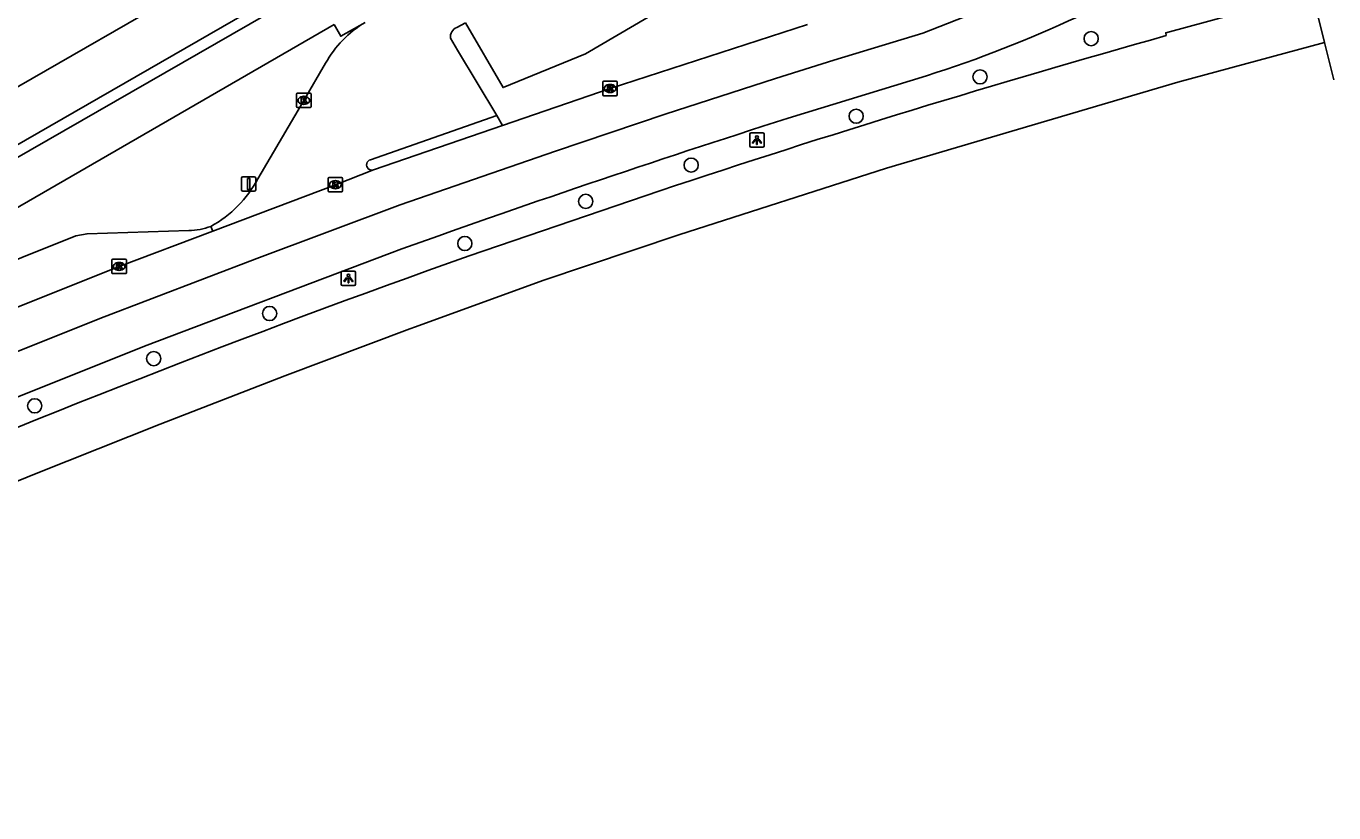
# Model space of a CAD drawing. Extents: x 158352 to 159489, y 383828 to 384597.
# Drawn here: x 159141.1 to 159231.3, y 383920.9 to 383975.2 of the extents above; entities that cross this region are included whole.
import ezdxf

# ---------------------------------------------------------------- set-up
doc = ezdxf.new("R2010")
doc.units = 0
for name, color, linetype in [('IMGEO_Boom', 7, 'Continuous'), ('IMGEO_Fietspad_gesloten', 7, 'Continuous'), ('IMGEO_Haag', 7, 'Continuous'), ('IMGEO_Kolk', 7, 'Continuous'), ('IMGEO_Lichtpunt', 7, 'Continuous'), ('IMGEO_OVBaan_gesloten', 7, 'Continuous'), ('IMGEO_Pand', 7, 'Continuous'), ('IMGEO_Rijbaan_lokaal_open', 7, 'Continuous'), ('IMGEO_Rijbaan_regionaal_gesloten', 7, 'Continuous'), ('IMGEO_Verkeersbordpaal', 7, 'Continuous'), ('IMGEO_Voetpad_open', 7, 'Continuous')]:
    doc.layers.add(name, color=color, linetype=linetype)

msp = doc.modelspace()

# ---------------------------------------------------------------- linework, layer by layer
at = {"layer": 'IMGEO_Boom'}
for centre in [(159214.584, 383974.292), (159206.911, 383971.651), (159198.363, 383968.938), (159186.972, 383965.565), (159179.691, 383963.06), (159171.348, 383960.154), (159157.874, 383955.324), (159149.874, 383952.211), (159141.658, 383948.953)]:
    msp.add_circle(centre, 0.489, dxfattribs=at)
at = {"layer": 'IMGEO_Fietspad_gesloten'}
for points in [[(159135.007, 383967.844), (159157.291, 383980.642), (159178.438, 383992.79)], [(159183.59, 383991.819), (159163.947, 383980.489), (159139.352, 383966.321)]]:
    msp.add_lwpolyline(points, dxfattribs=at)
at = {"layer": 'IMGEO_Haag'}
msp.add_lwpolyline([(159164.461, 383975.412), (159162.787, 383974.459), (159162.338, 383975.274)], dxfattribs=at)
at = {"layer": 'IMGEO_Kolk'}
for p, q in [((159180.873, 383970.429), (159180.873, 383971.281)), ((159180.948, 383971.355), (159181.8, 383971.355)), ((159181.874, 383971.281), (159181.874, 383970.429)), ((159159.735, 383969.604), (159159.735, 383970.456)), ((159159.81, 383970.53), (159160.662, 383970.53)), ((159160.223, 383970.31), (159160.248, 383970.31)), ((159160.736, 383970.456), (159160.736, 383969.604)), ((159181.8, 383970.355), (159180.948, 383970.355)), ((159181.384, 383970.575), (159181.359, 383970.575)), ((159181.361, 383971.135), (159181.386, 383971.135)), ((159160.662, 383969.53), (159159.81, 383969.53)), ((159160.246, 383969.75), (159160.221, 383969.75)), ((159161.912, 383963.788), (159161.912, 383964.64)), ((159161.987, 383964.714), (159162.839, 383964.714)), ((159162.4, 383964.494), (159162.425, 383964.494)), ((159162.913, 383964.64), (159162.913, 383963.788)), ((159162.839, 383963.714), (159161.987, 383963.714)), ((159162.423, 383963.934), (159162.398, 383963.934)), ((159146.987, 383958.147), (159146.987, 383958.999)), ((159147.062, 383959.073), (159147.914, 383959.073)), ((159147.475, 383958.853), (159147.5, 383958.853)), ((159147.988, 383958.999), (159147.988, 383958.147)), ((159147.914, 383958.073), (159147.062, 383958.073)), ((159147.498, 383958.293), (159147.473, 383958.293))]:
    msp.add_line(p, q, dxfattribs=at)
for points in [[(159180.873, 383970.429), (159180.873, 383971.281)], [(159180.948, 383971.355), (159181.8, 383971.355)], [(159181.874, 383971.281), (159181.874, 383970.429)], [(159159.735, 383969.604), (159159.735, 383970.456)], [(159159.81, 383970.53), (159160.662, 383970.53)], [(159160.736, 383970.456), (159160.736, 383969.604)], [(159181.8, 383970.355), (159180.948, 383970.355)], [(159181.194, 383971.055), (159181.317, 383971.055), (159181.317, 383970.904), (159181.447, 383971.055), (159181.611, 383971.055), (159181.465, 383970.904), (159181.618, 383970.655), (159181.466, 383970.655), (159181.381, 383970.819), (159181.317, 383970.752), (159181.317, 383970.655), (159181.194, 383970.655), (159181.194, 383971.055)], [(159160.662, 383969.53), (159159.81, 383969.53)], [(159160.056, 383970.23), (159160.179, 383970.23), (159160.179, 383970.079), (159160.309, 383970.23), (159160.473, 383970.23), (159160.327, 383970.079), (159160.48, 383969.83), (159160.328, 383969.83), (159160.243, 383969.994), (159160.179, 383969.927), (159160.179, 383969.83), (159160.056, 383969.83), (159160.056, 383970.23)], [(159161.912, 383963.788), (159161.912, 383964.64)], [(159161.987, 383964.714), (159162.839, 383964.714)], [(159162.233, 383964.414), (159162.356, 383964.414), (159162.356, 383964.263), (159162.486, 383964.414), (159162.65, 383964.414), (159162.504, 383964.263), (159162.657, 383964.014), (159162.505, 383964.014), (159162.42, 383964.178), (159162.356, 383964.111), (159162.356, 383964.014), (159162.233, 383964.014), (159162.233, 383964.414)], [(159162.913, 383964.64), (159162.913, 383963.788)], [(159162.839, 383963.714), (159161.987, 383963.714)], [(159146.987, 383958.147), (159146.987, 383958.999)], [(159147.062, 383959.073), (159147.914, 383959.073)], [(159147.308, 383958.773), (159147.431, 383958.773), (159147.431, 383958.622), (159147.561, 383958.773), (159147.725, 383958.773), (159147.579, 383958.622), (159147.732, 383958.373), (159147.58, 383958.373), (159147.495, 383958.537), (159147.431, 383958.47), (159147.431, 383958.373), (159147.308, 383958.373), (159147.308, 383958.773)], [(159147.988, 383958.999), (159147.988, 383958.147)], [(159147.914, 383958.073), (159147.062, 383958.073)]]:
    msp.add_lwpolyline(points, dxfattribs=at)
for centre, start, end in [((159180.95, 383971.279), 91.55205, 178.44795), ((159180.95, 383971.279), 91.55205, 178.44795), ((159181.798, 383971.279), 1.55205, 88.44795), ((159181.798, 383971.279), 1.55205, 88.44795), ((159159.812, 383970.454), 91.55205, 178.44795), ((159159.812, 383970.454), 91.55205, 178.44795), ((159160.66, 383970.454), 1.55205, 88.44795), ((159160.66, 383970.454), 1.55205, 88.44795), ((159180.95, 383970.431), 181.55205, 268.44795), ((159180.95, 383970.431), 181.55205, 268.44795), ((159181.798, 383970.431), 271.55205, 358.44795), ((159181.798, 383970.431), 271.55205, 358.44795), ((159159.812, 383969.606), 181.55205, 268.44795), ((159159.812, 383969.606), 181.55205, 268.44795), ((159160.66, 383969.606), 271.55205, 358.44795), ((159160.66, 383969.606), 271.55205, 358.44795), ((159161.989, 383964.638), 91.55205, 178.44795), ((159161.989, 383964.638), 91.55205, 178.44795), ((159162.837, 383964.638), 1.55205, 88.44795), ((159162.837, 383964.638), 1.55205, 88.44795), ((159161.989, 383963.79), 181.55205, 268.44795), ((159161.989, 383963.79), 181.55205, 268.44795), ((159162.837, 383963.79), 271.55205, 358.44795), ((159162.837, 383963.79), 271.55205, 358.44795), ((159147.064, 383958.997), 91.55205, 178.44795), ((159147.064, 383958.997), 91.55205, 178.44795), ((159147.912, 383958.997), 1.55205, 88.44795), ((159147.912, 383958.997), 1.55205, 88.44795), ((159147.064, 383958.149), 181.55205, 268.44795), ((159147.064, 383958.149), 181.55205, 268.44795), ((159147.912, 383958.149), 271.55205, 358.44795), ((159147.912, 383958.149), 271.55205, 358.44795)]:
    msp.add_arc(centre, 0.0765, start, end, dxfattribs=at)
for centre, major_axis, ratio, start_param, end_param in [((159160.222, 383970.03), (-0.387, 0.002), 0.722429, 4.712389, 7.853982), ((159160.247, 383970.03), (-0.39, 0.002), 0.717154, 1.570796, 4.712389), ((159181.36, 383970.855), (-0.387, 0.002), 0.722429, 4.712389, 7.853982), ((159181.385, 383970.855), (-0.39, 0.002), 0.717154, 1.570796, 4.712389), ((159162.399, 383964.214), (-0.387, 0.002), 0.722429, 4.712389, 7.853982), ((159162.424, 383964.214), (-0.39, 0.002), 0.717154, 1.570796, 4.712389), ((159147.474, 383958.573), (-0.387, 0.002), 0.722429, 4.712389, 7.853982), ((159147.499, 383958.573), (-0.39, 0.002), 0.717154, 1.570796, 4.712389)]:
    msp.add_ellipse(centre, major_axis=major_axis, ratio=ratio, start_param=start_param, end_param=end_param, dxfattribs=at)
at = {"layer": 'IMGEO_Lichtpunt'}
for p, q in [((159191.014, 383967.697), (159191.014, 383966.89)), ((159191.014, 383967.697), (159191.014, 383966.89)), ((159191.916, 383967.792), (159191.108, 383967.792)), ((159191.916, 383967.792), (159191.108, 383967.792)), ((159192.01, 383966.89), (159192.01, 383967.697)), ((159192.01, 383966.89), (159192.01, 383967.697)), ((159191.108, 383966.796), (159191.916, 383966.796)), ((159191.108, 383966.796), (159191.916, 383966.796)), ((159162.817, 383958.146), (159162.817, 383957.339)), ((159162.817, 383958.146), (159162.817, 383957.339)), ((159163.719, 383958.241), (159162.911, 383958.241)), ((159163.719, 383958.241), (159162.911, 383958.241)), ((159163.813, 383957.339), (159163.813, 383958.146)), ((159163.813, 383957.339), (159163.813, 383958.146)), ((159162.911, 383957.245), (159163.719, 383957.245)), ((159162.911, 383957.245), (159163.719, 383957.245))]:
    msp.add_line(p, q, dxfattribs=at)
for points in [[(159191.388, 383967.361), (159191.427, 383967.333), (159191.239, 383967.071), (159191.201, 383967.098), (159191.388, 383967.361)], [(159191.49, 383967.313), (159191.537, 383967.313), (159191.537, 383966.991), (159191.49, 383966.991), (159191.49, 383967.313)], [(159191.6, 383967.333), (159191.638, 383967.36), (159191.825, 383967.098), (159191.786, 383967.07), (159191.6, 383967.333)], [(159163.191, 383957.81), (159163.23, 383957.782), (159163.042, 383957.52), (159163.004, 383957.547), (159163.191, 383957.81)], [(159163.293, 383957.762), (159163.34, 383957.762), (159163.34, 383957.44), (159163.293, 383957.44), (159163.293, 383957.762)], [(159163.403, 383957.782), (159163.441, 383957.809), (159163.628, 383957.547), (159163.589, 383957.519), (159163.403, 383957.782)]]:
    msp.add_lwpolyline(points, dxfattribs=at)
for centre in [(159191.513, 383967.495), (159163.316, 383957.944)]:
    msp.add_circle(centre, 0.0994, dxfattribs=at)
for centre, start, end in [((159191.108, 383967.697), 90, 180), ((159191.108, 383967.697), 90, 180), ((159191.916, 383967.697), 0, 90), ((159191.916, 383967.697), 0, 90), ((159191.108, 383966.89), 180, 270), ((159191.108, 383966.89), 180, 270), ((159191.916, 383966.89), 270, 0), ((159191.916, 383966.89), 270, 360), ((159162.911, 383958.146), 90, 180), ((159162.911, 383958.146), 90, 180), ((159163.719, 383958.146), 0, 90), ((159163.719, 383958.146), 0, 90), ((159162.911, 383957.339), 180, 270), ((159162.911, 383957.339), 180, 270), ((159163.719, 383957.339), 270, 0), ((159163.719, 383957.339), 270, 360)]:
    msp.add_arc(centre, 0.0946, start, end, dxfattribs=at)
at = {"layer": 'IMGEO_OVBaan_gesloten'}
for points in [[(159229.826, 383977.466), (159228.64, 383977.134), (159219.732, 383974.693), (159219.77, 383974.497)], [(159229.826, 383977.466), (159230.686, 383974.033)], [(159230.686, 383974.033), (159220.559, 383971.289), (159200.451, 383965.355), (159186.124, 383960.762), (159176.741, 383957.59), (159167.948, 383954.404), (159167.548, 383954.263), (159158.923, 383951.012), (159150.327, 383947.686), (159141.76, 383944.286), (159135.412, 383941.71), (159131.365, 383940.018), (159114.987, 383932.875), (159106.524, 383929.105), (159088.723, 383920.864)], [(159230.686, 383974.033), (159231.334, 383971.446)], [(159184.813, 383963.792), (159171.654, 383959.307)]]:
    msp.add_lwpolyline(points, dxfattribs=at)
for centre, radius, start, end in [((159422.262, 383250.835), 751.459, 105.632444, 108.420229), ((159429.971, 383231.627), 772.169, 109.544197, 113.147453)]:
    msp.add_arc(centre, radius, start, end, dxfattribs=at)
at = {"layer": 'IMGEO_Pand'}
msp.add_lwpolyline([(159181.483, 383981.264), (159184.516, 383976.063), (159184.009, 383975.768), (159179.668, 383973.237), (159173.995, 383970.914), (159171.391, 383975.38)], dxfattribs=at)
at = {"layer": 'IMGEO_Rijbaan_lokaal_open'}
for points in [[(159179.1, 383988.347), (159165.477, 383980.512), (159157.62, 383975.933), (159140.266, 383965.967), (159140.072, 383965.861)], [(159162.338, 383975.274), (159136.64, 383960.422), (159125.435, 383954.227)], [(159170.793, 383975.067), (159171.391, 383975.38)], [(159173.549, 383968.979), (159170.849, 383973.493), (159170.351, 383974.317)], [(159157.066, 383964.625), (159160.237, 383970.029), (159161.737, 383972.597)], [(159164.831, 383965.938), (159173.549, 383968.979)], [(159153.824, 383961.333), (159153.947, 383961.013)], [(159125.964, 383953.244), (159144.507, 383960.688), (159145.271, 383960.832), (159152.292, 383961.043)]]:
    msp.add_lwpolyline(points, dxfattribs=at)
for centre, radius, start, end in [((159168.476, 383968.802), 7.734, 121.2715, 150.61095), ((159171.108, 383974.376), 0.759, 114.49784, 184.47764), ((159164.935, 383965.582), 0.371, 106.33794, 287.01618), ((159149.892, 383968.448), 8.129, 298.92777, 331.9491), ((159152.106, 383966.217), 5.177, 272.05829, 289.37967)]:
    msp.add_arc(centre, radius, start, end, dxfattribs=at)
at = {"layer": 'IMGEO_Rijbaan_regionaal_gesloten'}
for points in [[(159205.85, 383975.797), (159202.97, 383974.661), (159196.822, 383972.81), (159192.782, 383971.541), (159185.178, 383969.076), (159177.597, 383966.534), (159166.881, 383962.821), (159156.981, 383959.13), (159146.161, 383954.982), (159118.775, 383944.025), (159111.311, 383941.012), (159103.717, 383937.859), (159096.157, 383934.635), (159092.077, 383932.858), (159084.637, 383929.44)], [(159194.999, 383975.26), (159181.375, 383970.853), (159173.957, 383968.297)], [(159193.658, 383968.797), (159203.225, 383971.73)], [(159173.957, 383968.297), (159165.044, 383965.227)], [(159165.044, 383965.227), (159162.413, 383964.212), (159153.947, 383961.013)], [(159153.947, 383961.013), (159147.488, 383958.572), (159134.734, 383953.486), (159122.508, 383948.581), (159117.879, 383946.744)], [(159120.013, 383941.381), (159149.249, 383953.078), (159166.145, 383959.473)]]:
    msp.add_lwpolyline(points, dxfattribs=at)
for centre, radius, start, end in [((159176.289, 384056.099), 88.564, 287.70673, 302.20347), ((159434.499, 383212.877), 793.36, 107.672187, 109.770271)]:
    msp.add_arc(centre, radius, start, end, dxfattribs=at)
at = {"layer": 'IMGEO_Verkeersbordpaal'}
for p, q in [((159155.927, 383963.866), (159155.927, 383964.666)), ((159155.927, 383964.666), (159155.927, 383963.866)), ((159156.027, 383964.766), (159156.817, 383964.766)), ((159156.817, 383964.766), (159156.027, 383964.766)), ((159156.917, 383964.666), (159156.917, 383963.866)), ((159156.917, 383963.866), (159156.917, 383964.666)), ((159156.817, 383963.766), (159156.027, 383963.766)), ((159156.027, 383963.766), (159156.817, 383963.766))]:
    msp.add_line(p, q, dxfattribs=at)
msp.add_lwpolyline([(159156.347, 383964.641), (159156.497, 383964.641), (159156.497, 383963.891), (159156.347, 383963.891), (159156.347, 383964.641)], dxfattribs=at)
for centre, start, end in [((159156.027, 383964.666), 90, 180), ((159156.027, 383964.666), 90, 180), ((159156.817, 383964.666), 0, 90), ((159156.817, 383964.666), 360, 90), ((159156.027, 383963.866), 180, 270), ((159156.027, 383963.866), 180, 270), ((159156.817, 383963.866), 270, 0), ((159156.817, 383963.866), 270, 0)]:
    msp.add_arc(centre, 0.1, start, end, dxfattribs=at)
at = {"layer": 'IMGEO_Voetpad_open'}
msp.add_lwpolyline([(159173.549, 383968.979), (159173.957, 383968.297)], dxfattribs=at)

doc.saveas('drawing.dxf')
